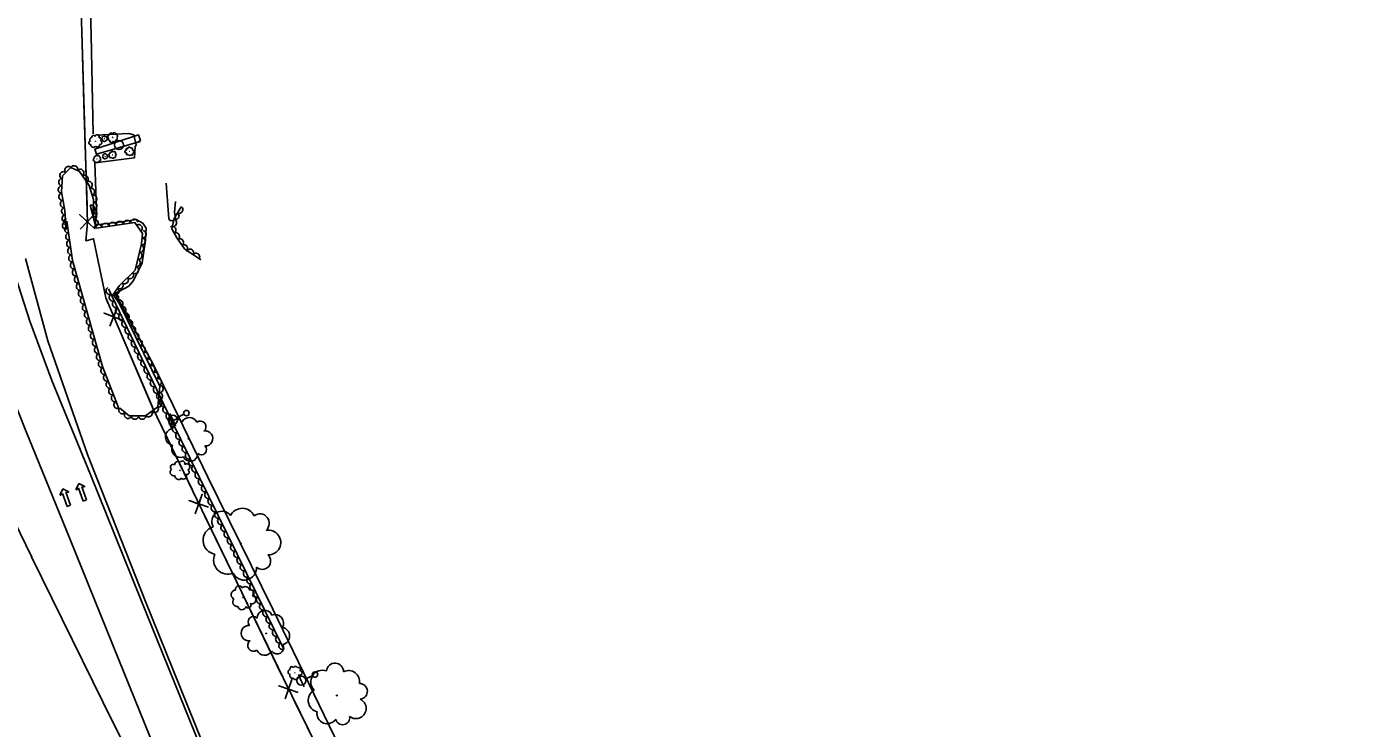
# Model space of a CAD drawing. Extents: x 1746719 to 1766531, y 631721 to 662391.
# Drawn here: x 1762200 to 1762929, y 637909 to 638293 of the extents above; entities that cross this region are included whole.
import ezdxf

# ---------------------------------------------------------------- set-up
doc = ezdxf.new("R2010")
doc.units = 0
for name, color, linetype in [('SURVEY - AERIAL SURVEY - Photo Control - Points - Elevations', 7, 'Continuous'), ('SURVEY - AERIAL SURVEY - Photo Control - Points - Locators', 7, 'Continuous'), ('SURVEY - AERIAL SURVEY - Photo Control with Text', 7, 'Continuous'), ('SURVEY - CENTERLINE - Existing Roads - Development', 7, 'Continuous'), ('SURVEY - CENTERLINE - Existing Roads Curve Text', 7, 'Continuous'), ('SURVEY - CONTROL - Grid', 7, 'Continuous')]:
    doc.layers.add(name, color=color, linetype=linetype)

msp = doc.modelspace()

# ---------------------------------------------------------------- linework, layer by layer
at = {"layer": 'SURVEY - AERIAL SURVEY - Photo Control - Points - Elevations'}
for points in [[(1762236.18, 638234.59), (1762235.09, 638288.54), (1762232.63, 638378.1), (1762231.05, 638446.66), (1762228.71, 638544.56), (1762227.93, 638624.47)], [(1762238, 638193.04), (1762237.01, 638218.74), (1762258.83, 638221.47), (1762259.18, 638227.61), (1762259.57, 638228.3), (1762258.29, 638234.04), (1762255.65, 638234.77), (1762237.59, 638233.88)], [(1762275.99, 638207.54), (1762277.48, 638188.1), (1762278.17, 638187.04), (1762279.33, 638186.91), (1762280.03, 638187.4), (1762281.13, 638188.21), (1762280.7, 638191.64), (1762281.24, 638197.53)], [(1762495.34, 637645.1), (1762478.91, 637678.18), (1762443.52, 637750.59), (1762421.23, 637796.18), (1762390.34, 637859.03), (1762368.05, 637905.29), (1762334.38, 637974.52), (1762298.91, 638046.81), (1762269.15, 638108.17), (1762248.15, 638147.26), (1762255.64, 638151.16), (1762258.21, 638154.24), (1762262.85, 638163.99), (1762264.74, 638176.41), (1762265.2, 638182.92), (1762263.22, 638185.73), (1762259.69, 638187.75), (1762251.76, 638186.38), (1762237.43, 638184.68), (1762238, 638193.04)], [(1762192.08, 638161.63), (1762201.41, 638132.06), (1762213.6, 638099.63), (1762234.5, 638048.54), (1762261.83, 637980.82), (1762283.63, 637927.14), (1762314.42, 637851.17), (1762341.55, 637783.76), (1762439.45, 637546.18)], [(1762199.06, 638166.32), (1762211.4, 638121.29), (1762232.94, 638059.11), (1762264.35, 637979.74), (1762303.34, 637883.11), (1762331.77, 637813.41), (1762357.94, 637747.45), (1762511.67, 637423.21)], [(1762352.99, 637695.06), (1762297.78, 637829.44), (1762272.74, 637891.14), (1762250.14, 637946.91), (1762223.16, 638013.5), (1762199.34, 638072.01), (1762188.45, 638099.24), (1762180.51, 638120.56), (1762171.42, 638145.46)], [(1762146.11, 638118.82), (1762173.48, 638062.7), (1762202.5, 638002.93)], [(1762352.99, 637695.06), (1762315.61, 637772.14), (1762282.05, 637843.28), (1762247.16, 637912.33), (1762202.37, 638003.19)]]:
    msp.add_lwpolyline(points, dxfattribs=at)
at = {"layer": 'SURVEY - AERIAL SURVEY - Photo Control - Points - Locators'}
for p, q in [((1762226.81, 638040.21), (1762228.22, 638043.28)), ((1762228.22, 638043.28), (1762226.81, 638040.21)), ((1762228.22, 638043.28), (1762231.29, 638041.88)), ((1762228.22, 638043.28), (1762231.29, 638041.88)), ((1762218.04, 638037.23), (1762219.45, 638040.3)), ((1762219.45, 638040.3), (1762218.04, 638037.23)), ((1762219.34, 638037.78), (1762218.44, 638036.95)), ((1762219.34, 638037.78), (1762218.44, 638036.95)), ((1762221.95, 638030.73), (1762219.34, 638037.78)), ((1762221.95, 638030.73), (1762219.34, 638037.78)), ((1762219.45, 638040.3), (1762222.52, 638038.89)), ((1762219.45, 638040.3), (1762222.52, 638038.89)), ((1762222.41, 638038.42), (1762221.18, 638038.47)), ((1762221.18, 638038.47), (1762223.8, 638031.42)), ((1762223.8, 638031.42), (1762221.18, 638038.47)), ((1762221.18, 638038.47), (1762222.41, 638038.42)), ((1762228.11, 638040.77), (1762227.21, 638039.93)), ((1762228.11, 638040.77), (1762227.21, 638039.93)), ((1762230.72, 638033.72), (1762228.11, 638040.77)), ((1762230.72, 638033.72), (1762228.11, 638040.77)), ((1762231.18, 638041.41), (1762229.95, 638041.45)), ((1762229.95, 638041.45), (1762232.57, 638034.4)), ((1762232.57, 638034.4), (1762229.95, 638041.45)), ((1762229.95, 638041.45), (1762231.18, 638041.41)), ((1762223.8, 638031.42), (1762221.95, 638030.73)), ((1762221.95, 638030.73), (1762223.8, 638031.42)), ((1762232.57, 638034.4), (1762230.72, 638033.72)), ((1762230.72, 638033.72), (1762232.57, 638034.4))]:
    msp.add_line(p, q, dxfattribs=at)
for centre, start, end in [((1762218.27, 638037.13), 155.36832, 312.86148), ((1762218.27, 638037.13), 155.36832, 312.86148), ((1762222.42, 638038.67), 267.92005, 65.36832), ((1762222.42, 638038.67), 267.92005, 65.36832), ((1762227.04, 638040.11), 155.36832, 312.86148), ((1762227.04, 638040.11), 155.36832, 312.86148), ((1762231.19, 638041.65), 267.92005, 65.36832), ((1762231.19, 638041.65), 267.92005, 65.36832)]:
    msp.add_arc(centre, 0.246, start, end, dxfattribs=at)
at = {"layer": 'SURVEY - AERIAL SURVEY - Photo Control with Text'}
for points in [[(1762221.33, 638182.28), (1762220.72, 638192.56), (1762218.77, 638202.8), (1762219.41, 638211.55), (1762223.9, 638216.1), (1762228.69, 638213.87), (1762233.92, 638206.33), (1762236.36, 638198.69), (1762236.12, 638192.59), (1762236.35, 638190.24)], [(1762234.58, 638195.48), (1762237.75, 638182.96), (1762258.96, 638185.95), (1762263.21, 638179.94), (1762262.53, 638174.42), (1762259.12, 638160.03), (1762250.51, 638151.54), (1762247.08, 638146.57), (1762250.5, 638141.62), (1762272.69, 638096.47), (1762271.58, 638085.16), (1762264.71, 638080.39), (1762255.79, 638080.24), (1762250.71, 638084.44)], [(1762284.3, 638194.69), (1762280.43, 638188.26), (1762279.1, 638182.66), (1762281.92, 638177.65), (1762286.13, 638171.62), (1762294.97, 638165.64)], [(1762250.12, 638084.4), (1762241.28, 638107.36), (1762224.79, 638165.26), (1762221.8, 638186.83)], [(1762340.52, 637952.66), (1762279.02, 638077.82), (1762244.56, 638149.71)]]:
    msp.add_lwpolyline(points, dxfattribs=at)
for centre, radius in [((1762237.37, 638230.43), 0.0412), ((1762242.32, 638231.83), 0.0176), ((1762246.79, 638232.6), 0.032), ((1762238.26, 638220.71), 0.0236), ((1762242.66, 638222.21), 0.0165), ((1762246.75, 638223.02), 0.0233), ((1762256.06, 638224.92), 0.0274), ((1762288.24, 638067.74), 0.144), ((1762283.61, 638050.5), 0.0622), ((1762316.87, 638010.57), 0.236), ((1762318.07, 637980.86), 0.0776), ((1762330.78, 637961.29), 0.147), ((1762346.51, 637939.79), 0.0432), ((1762369.47, 637927.38), 0.196)]:
    msp.add_circle(centre, radius, dxfattribs=at)
for centre, radius, start, end in [((1762236.32, 638232.87), 0.897, 17.57999, 194.89914), ((1762238.33, 638232.9), 1.18, 334.96132, 168.38101), ((1762241.52, 638232.69), 0.422, 37.8407, 212.84098), ((1762242.35, 638232.72), 0.544, 27.68179, 154.52746), ((1762243.07, 638232.68), 0.384, 312.39474, 129.71389), ((1762244.99, 638232.98), 0.918, 95.76481, 252.55373), ((1762245.94, 638233.93), 1.05, 44.81755, 182.34178), ((1762247.6, 638234.18), 1.04, 355.71338, 151.55186), ((1762248.78, 638233.35), 0.766, 285.96628, 100.96656), ((1762234.76, 638229.6), 0.986, 103.02595, 278.02623), ((1762235.51, 638231.37), 1.27, 92.86704, 219.71271), ((1762236.22, 638228.45), 1.34, 172.77305, 328.61154), ((1762238.37, 638228.65), 1.35, 221.87722, 359.40145), ((1762239.72, 638231.66), 0.81, 294.94064, 113.68628), ((1762239.65, 638229.82), 1.18, 272.82448, 69.6134), ((1762241.34, 638231.92), 0.572, 107.5878, 263.42629), ((1762241.8, 638231.12), 0.576, 156.69197, 294.2162), ((1762242.49, 638230.83), 0.506, 207.63923, 4.42815), ((1762243.22, 638231.14), 0.347, 229.75539, 48.50103), ((1762243.45, 638231.9), 0.505, 269.77607, 103.19576), ((1762245.01, 638231.55), 0.63, 117.88096, 296.62661), ((1762246.14, 638230.64), 0.916, 157.90165, 351.32134), ((1762247.7, 638230.74), 0.697, 200.52032, 17.83946), ((1762248.27, 638231.94), 0.988, 275.80737, 42.65304), ((1762254.3, 638224.8), 0.784, 89.76742, 283.18712), ((1762254.66, 638225.99), 0.539, 49.74674, 228.49238), ((1762255.79, 638226.46), 0.785, 27.63059, 184.41951), ((1762256.85, 638226.01), 0.895, 336.68333, 114.20756), ((1762257.57, 638224.78), 0.889, 287.57916, 83.41764), ((1762236.73, 638220.38), 0.564, 97.41843, 272.4187), ((1762237.26, 638221.35), 0.727, 87.25951, 214.10518), ((1762237.5, 638219.65), 0.765, 167.16553, 323.00401), ((1762237.8, 638222.16), 0.513, 11.97246, 189.29161), ((1762238.73, 638219.64), 0.77, 216.2697, 353.79393), ((1762238.94, 638222.06), 0.674, 329.35379, 162.77349), ((1762239.53, 638220.23), 0.675, 267.21696, 64.00588), ((1762239.67, 638221.28), 0.464, 289.33311, 108.07875), ((1762241.84, 638222.38), 0.509, 107.84134, 234.68701), ((1762241.73, 638221.61), 0.395, 118.00025, 293.00053), ((1762242, 638223.04), 0.359, 32.55429, 209.87344), ((1762242.42, 638221.32), 0.536, 187.74735, 343.58584), ((1762242.77, 638223.26), 0.472, 349.93562, 183.35531), ((1762243.23, 638221.62), 0.539, 236.85152, 14.37576), ((1762243.44, 638222.93), 0.325, 309.91494, 128.66058), ((1762243.6, 638222.21), 0.473, 287.79878, 84.5877), ((1762245.2, 638223.08), 0.558, 83.08343, 258.0837), ((1762245.76, 638222.19), 0.757, 152.83053, 308.66901), ((1762245.95, 638223.88), 0.719, 72.92451, 199.77018), ((1762246.66, 638224.52), 0.508, 357.63746, 174.95661), ((1762246.94, 638221.89), 0.762, 201.9347, 339.45893), ((1762247.74, 638224.15), 0.667, 315.0188, 148.43849), ((1762247.85, 638222.26), 0.668, 252.88196, 49.67088), ((1762248.24, 638223.23), 0.459, 274.99811, 93.74375), ((1762254.88, 638223.6), 0.597, 132.38609, 309.70524), ((1762256.01, 638223.53), 0.845, 207.67314, 334.51881), ((1762257.29, 638223.57), 0.656, 217.83206, 32.83233), ((1762280.34, 638068.84), 4.66, 105.01425, 260.85273), ((1762282.1, 638075.07), 3.44, 35.26715, 210.26743), ((1762288.82, 638074.98), 4.43, 25.10824, 151.95391), ((1762294.72, 638074.36), 3.13, 309.82119, 127.14033), ((1762297.48, 638067.92), 4.11, 267.20252, 100.62221), ((1762283.82, 638062.19), 4.69, 154.11842, 291.64265), ((1762289.28, 638059.58), 4.12, 205.06568, 1.8546), ((1762295.31, 638061.79), 2.83, 227.18183, 45.92748), ((1762280.3, 638049.52), 2.02, 129.5074, 285.34588), ((1762279.88, 638052.29), 1.49, 59.7603, 234.76057), ((1762282.54, 638053.46), 1.92, 49.60139, 176.44706), ((1762284.97, 638054.27), 1.35, 334.31434, 151.63348), ((1762287.21, 638052.23), 1.78, 291.69567, 125.11536), ((1762287.46, 638049.43), 1.22, 251.67498, 70.42062), ((1762282.86, 638047.53), 2.03, 178.61157, 316.1358), ((1762285.48, 638047.48), 1.78, 229.55883, 26.34775), ((1762317.69, 638022.45), 7.27, 25.73199, 152.57766), ((1762306.67, 638022.49), 5.64, 35.8909, 210.89118), ((1762327.38, 638021.55), 5.13, 310.44494, 127.76408), ((1762303.9, 638012.23), 7.65, 105.638, 261.47648), ((1762332.02, 638011.04), 6.74, 267.82627, 101.24596), ((1762309.72, 638001.39), 7.7, 154.74217, 292.2664), ((1762328.58, 638000.94), 4.64, 227.80558, 46.55123), ((1762318.72, 637997.21), 6.75, 205.68943, 2.47835), ((1762314.1, 637982.51), 2.52, 90.41005, 246.24853), ((1762315.87, 637985.53), 1.86, 20.66295, 195.66322), ((1762319.36, 637984.56), 2.39, 10.50404, 137.3497), ((1762322.36, 637983.44), 1.69, 295.21699, 112.53613), ((1762315.01, 637978.56), 2.53, 139.51422, 277.03845), ((1762322.93, 637979.7), 2.22, 252.59832, 86.01801), ((1762317.51, 637976.45), 2.22, 190.46148, 347.2504), ((1762320.96, 637976.79), 1.53, 212.57763, 31.32327), ((1762323.75, 637967.63), 2.89, 45.17569, 223.92134), ((1762330.01, 637969.68), 4.22, 23.05954, 179.84846), ((1762335.5, 637966.81), 4.81, 332.11228, 109.63651), ((1762321.31, 637961.43), 4.21, 85.19638, 278.61607), ((1762338.82, 637959.88), 4.77, 283.00811, 78.84659), ((1762323.91, 637954.74), 3.2, 127.81505, 305.13419), ((1762329.92, 637953.9), 4.54, 203.1021, 329.94777), ((1762336.79, 637953.56), 3.52, 213.26101, 28.26129), ((1762344.17, 637940.27), 1.4, 101.55316, 257.39164), ((1762344.81, 637942.1), 1.03, 31.80606, 206.80633), ((1762346.82, 637941.95), 1.33, 21.64714, 148.49281), ((1762348.58, 637941.66), 0.939, 306.36009, 123.67924), ((1762361.56, 637934.84), 6.35, 69.617, 225.45549), ((1762368.44, 637940.38), 4.69, 359.8699, 174.87018), ((1762345.09, 637938.21), 1.41, 150.65733, 288.18156), ((1762346.68, 637937.33), 1.24, 201.60459, 358.39351), ((1762348.53, 637937.88), 0.849, 223.72074, 42.46638), ((1762349.29, 637939.68), 1.23, 263.74142, 97.16112), ((1762375.83, 637934.97), 6.04, 349.71099, 116.55666), ((1762381.9, 637929.63), 4.26, 274.42394, 91.74309), ((1762360.18, 637924.7), 6.4, 118.72117, 256.2454), ((1762379.88, 637920.29), 5.6, 231.80527, 65.22496), ((1762364.18, 637917.5), 5.61, 169.66843, 326.45735), ((1762372.63, 637915.18), 3.85, 191.78459, 10.53023)]:
    msp.add_arc(centre, radius, start, end, dxfattribs=at)
for centre, major_axis in [((1762219.76, 638211.91), (1.4, 1.42)), ((1762222.57, 638214.76), (1.4, 1.42)), ((1762225.81, 638215.21), (1.81, -0.84)), ((1762229.16, 638213.2), (1.14, -1.64)), ((1762231.43, 638209.91), (1.14, -1.64)), ((1762218.86, 638204.07), (0.15, 1.99)), ((1762219.15, 638208.06), (0.15, 1.99)), ((1762233.71, 638206.62), (1.14, -1.64)), ((1762235.02, 638202.86), (0.61, -1.91)), ((1762219.28, 638200.12), (-0.37, 1.96)), ((1762220.02, 638196.19), (-0.37, 1.96)), ((1762236.24, 638199.05), (0.61, -1.91)), ((1762236.22, 638195.07), (-0.08, -2)), ((1762220.74, 638192.26), (-0.12, 2)), ((1762220.97, 638188.27), (-0.12, 2)), ((1762235.07, 638193.54), (0.49, -1.94)), ((1762236.05, 638189.66), (0.49, -1.94)), ((1762236.27, 638191.08), (0.19, -1.99)), ((1762281.2, 638189.55), (-1.03, -1.71)), ((1762283.27, 638192.97), (-1.03, -1.71)), ((1762221.21, 638184.27), (-0.12, 2)), ((1762221.88, 638186.25), (-0.27, 1.98)), ((1762222.43, 638182.29), (-0.27, 1.98)), ((1762237.04, 638185.79), (0.49, -1.94)), ((1762238.83, 638183.12), (1.98, 0.28)), ((1762242.79, 638183.67), (1.98, 0.28)), ((1762246.75, 638184.23), (1.98, 0.28)), ((1762250.71, 638184.79), (1.98, 0.28)), ((1762254.67, 638185.35), (1.98, 0.28)), ((1762258.63, 638185.91), (1.98, 0.28)), ((1762261.08, 638182.95), (1.15, -1.63)), ((1762279.47, 638182.01), (0.98, -1.74)), ((1762279.86, 638185.83), (-0.46, -1.95)), ((1762222.98, 638178.33), (-0.27, 1.98)), ((1762223.53, 638174.37), (-0.27, 1.98)), ((1762262.68, 638175.66), (-0.24, -1.99)), ((1762263.17, 638179.63), (-0.24, -1.99)), ((1762281.43, 638178.52), (0.98, -1.74)), ((1762283.64, 638175.19), (1.14, -1.64)), ((1762224.07, 638170.4), (-0.27, 1.98)), ((1762224.62, 638166.44), (-0.27, 1.98)), ((1762260.97, 638167.86), (-0.46, -1.95)), ((1762261.9, 638171.75), (-0.46, -1.95)), ((1762285.92, 638171.91), (1.14, -1.64)), ((1762289.15, 638169.58), (1.66, -1.12)), ((1762292.46, 638167.34), (1.66, -1.12)), ((1762225.55, 638162.56), (-0.55, 1.92)), ((1762226.65, 638158.71), (-0.55, 1.92)), ((1762259.13, 638160.07), (-0.46, -1.95)), ((1762260.05, 638163.96), (-0.46, -1.95)), ((1762227.75, 638154.87), (-0.55, 1.92)), ((1762228.84, 638151.02), (-0.55, 1.92)), ((1762250.61, 638151.63), (-1.42, -1.4)), ((1762253.46, 638154.44), (-1.42, -1.4)), ((1762256.3, 638157.25), (-1.42, -1.4)), ((1762229.94, 638147.17), (-0.55, 1.92)), ((1762245.07, 638148.65), (-0.86, 1.8)), ((1762246.8, 638145.05), (-0.86, 1.8)), ((1762248.12, 638145.07), (1.14, -1.65)), ((1762248.31, 638148.36), (-1.14, -1.64)), ((1762231.03, 638143.32), (-0.55, 1.92)), ((1762232.13, 638139.48), (-0.55, 1.92)), ((1762248.52, 638141.44), (-0.86, 1.8)), ((1762250.25, 638137.83), (-0.86, 1.8)), ((1762250.39, 638141.78), (1.14, -1.65)), ((1762252.18, 638138.2), (0.88, -1.79)), ((1762233.22, 638135.63), (-0.55, 1.92)), ((1762234.32, 638131.78), (-0.55, 1.92)), ((1762251.98, 638134.22), (-0.86, 1.8)), ((1762253.71, 638130.62), (-0.86, 1.8)), ((1762253.94, 638134.61), (0.88, -1.79)), ((1762255.71, 638131.02), (0.88, -1.79)), ((1762235.41, 638127.94), (-0.55, 1.92)), ((1762236.51, 638124.09), (-0.55, 1.92)), ((1762255.44, 638127.01), (-0.86, 1.8)), ((1762257.17, 638123.4), (-0.86, 1.8)), ((1762257.47, 638127.43), (0.88, -1.79)), ((1762259.24, 638123.84), (0.88, -1.79)), ((1762237.61, 638120.24), (-0.55, 1.92)), ((1762238.7, 638116.4), (-0.55, 1.92)), ((1762258.9, 638119.8), (-0.86, 1.8)), ((1762260.63, 638116.19), (-0.86, 1.8)), ((1762261, 638120.25), (0.88, -1.79)), ((1762262.77, 638116.66), (0.88, -1.79)), ((1762239.8, 638112.55), (-0.55, 1.92)), ((1762240.89, 638108.7), (-0.55, 1.92)), ((1762262.36, 638112.58), (-0.86, 1.8)), ((1762264.09, 638108.98), (-0.86, 1.8)), ((1762264.53, 638113.07), (0.88, -1.79)), ((1762266.29, 638109.48), (0.88, -1.79)), ((1762242.21, 638104.93), (-0.72, 1.87)), ((1762243.65, 638101.2), (-0.72, 1.87)), ((1762265.82, 638105.37), (-0.86, 1.8)), ((1762267.55, 638101.76), (-0.86, 1.8)), ((1762268.06, 638105.89), (0.88, -1.79)), ((1762269.82, 638102.3), (0.88, -1.79)), ((1762245.09, 638097.46), (-0.72, 1.87)), ((1762246.53, 638093.73), (-0.72, 1.87)), ((1762269.27, 638098.16), (-0.86, 1.8)), ((1762271, 638094.55), (-0.86, 1.8)), ((1762271.59, 638098.71), (0.88, -1.79)), ((1762272.54, 638094.98), (-0.2, -1.99)), ((1762247.96, 638090), (-0.72, 1.87)), ((1762249.4, 638086.27), (-0.72, 1.87)), ((1762272.73, 638090.94), (-0.86, 1.8)), ((1762271.76, 638087.01), (-0.2, -1.99)), ((1762272.15, 638091), (-0.2, -1.99)), ((1762274.46, 638087.33), (-0.86, 1.8)), ((1762252.05, 638083.33), (-1.54, 1.27)), ((1762255.13, 638080.78), (-1.54, 1.27)), ((1762258.94, 638080.29), (-2, -0.03)), ((1762262.94, 638080.36), (-2, -0.03)), ((1762266.54, 638081.66), (-1.64, -1.14)), ((1762269.83, 638083.94), (-1.64, -1.14)), ((1762276.19, 638083.73), (-0.86, 1.8)), ((1762277.92, 638080.12), (-0.86, 1.8)), ((1762279.66, 638076.52), (-0.88, 1.8)), ((1762281.43, 638072.93), (-0.88, 1.8)), ((1762283.19, 638069.34), (-0.88, 1.8)), ((1762284.95, 638065.75), (-0.88, 1.8)), ((1762286.72, 638062.16), (-0.88, 1.8)), ((1762288.48, 638058.57), (-0.88, 1.8)), ((1762290.25, 638054.98), (-0.88, 1.8)), ((1762292.01, 638051.39), (-0.88, 1.8)), ((1762293.77, 638047.8), (-0.88, 1.8)), ((1762295.54, 638044.21), (-0.88, 1.8)), ((1762297.3, 638040.62), (-0.88, 1.8)), ((1762299.07, 638037.03), (-0.88, 1.8)), ((1762300.83, 638033.44), (-0.88, 1.8)), ((1762302.59, 638029.85), (-0.88, 1.8)), ((1762304.36, 638026.26), (-0.88, 1.8)), ((1762306.12, 638022.67), (-0.88, 1.8)), ((1762307.89, 638019.08), (-0.88, 1.8)), ((1762309.65, 638015.49), (-0.88, 1.8)), ((1762311.41, 638011.9), (-0.88, 1.8)), ((1762313.18, 638008.31), (-0.88, 1.8)), ((1762314.94, 638004.72), (-0.88, 1.8)), ((1762316.71, 638001.13), (-0.88, 1.8)), ((1762318.47, 637997.54), (-0.88, 1.8)), ((1762320.23, 637993.95), (-0.88, 1.8)), ((1762322, 637990.36), (-0.88, 1.8)), ((1762323.76, 637986.77), (-0.88, 1.8)), ((1762325.53, 637983.18), (-0.88, 1.8)), ((1762327.29, 637979.59), (-0.88, 1.8)), ((1762329.05, 637976), (-0.88, 1.8)), ((1762330.82, 637972.41), (-0.88, 1.8)), ((1762332.58, 637968.82), (-0.88, 1.8)), ((1762334.35, 637965.23), (-0.88, 1.8)), ((1762336.11, 637961.64), (-0.88, 1.8)), ((1762337.87, 637958.05), (-0.88, 1.8)), ((1762339.64, 637954.46), (-0.88, 1.8))]:
    msp.add_ellipse(centre, major_axis=major_axis, ratio=0.940188, start_param=0, end_param=3.141593, dxfattribs=at)
at = {"layer": 'SURVEY - CENTERLINE - Existing Roads - Development'}
for p, q in [((1762279.74, 638078.14), (1762278.09, 638081.51)), ((1762285.8, 638081.12), (1762281.99, 638079.25)), ((1762279.74, 638078.14), (1762281.4, 638074.78)), ((1762349.97, 637935.45), (1762348.44, 637938.87)), ((1762349.97, 637935.45), (1762351.49, 637932.02)), ((1762356.14, 637938.19), (1762352.25, 637936.46))]:
    msp.add_line(p, q, dxfattribs=at)
for centre, radius in [((1762279.74, 638078.14), 2.5), ((1762287.14, 638081.79), 1.5), ((1762349.97, 637935.45), 2.5), ((1762357.51, 637938.8), 1.5)]:
    msp.add_circle(centre, radius, dxfattribs=at)
at = {"layer": 'SURVEY - CENTERLINE - Existing Roads Curve Text'}
for points in [[(1762678.78, 639005.66), (1762642.62, 639002.23), (1762607.79, 638984.38), (1762554.26, 638958.78), (1762501.87, 638933.71), (1762448.68, 638907.95), (1762395.55, 638882.31), (1762344.08, 638857.16), (1762323.69, 638830.65), (1762292.39, 638772.02), (1762261.15, 638713.34), (1762229.73, 638654.95), (1762219.79, 638622.9), (1762221.82, 638556.18), (1762225.14, 638456.3), (1762226.91, 638389.55), (1762229.95, 638290.06), (1762233.05, 638186.11)], [(1762229.9, 638291.45), (1762229.95, 638290.06), (1762231.29, 638245.07)], [(1762231.29, 638245.07), (1762232.78, 638195.09)], [(1762237.05, 638182.62), (1762228.82, 638190.28), (1762232.94, 638186.4), (1762236.82, 638190.51), (1762229.06, 638182.38)], [(1762233.05, 638186.11), (1762232.15, 638176.06), (1762236.35, 638177.14), (1762242.98, 638144.89), (1762268.6, 638084.83), (1762295.55, 638028.9), (1762340.04, 637936.99), (1762382.83, 637849.97), (1762430.45, 637751.03), (1762470.02, 637671.11), (1762489.49, 637631.31), (1762643.02, 637371.95), (1762683.78, 637288.85), (1762709.82, 637235.07), (1762773.45, 637100.98), (1762849.07, 636951.78), (1762928.82, 636789.81)], [(1762233.05, 638186.11), (1762232.15, 638176.06), (1762236.35, 638177.14), (1762242.98, 638144.89), (1762244.01, 638142.46)], [(1762252.54, 638132.4), (1762242.09, 638136.53), (1762247.33, 638134.42), (1762249.45, 638139.66), (1762245.19, 638129.26)], [(1762250.33, 638127.65), (1762268.54, 638084.97)], [(1762268.54, 638084.97), (1762268.6, 638084.83), (1762290.24, 638039.92)], [(1762299.22, 638030.27), (1762288.58, 638033.91), (1762293.92, 638032.04), (1762295.79, 638037.38), (1762292.01, 638026.79)], [(1762297.23, 638025.42), (1762317.45, 637983.66)], [(1762317.45, 637983.66), (1762339.23, 637938.65)], [(1762348.28, 637929.06), (1762337.62, 637932.62), (1762342.97, 637930.8), (1762344.8, 637936.15), (1762341.1, 637925.53)], [(1762346.33, 637924.2), (1762366.8, 637882.56)]]:
    msp.add_lwpolyline(points, dxfattribs=at)
at = {"layer": 'SURVEY - CONTROL - Grid'}
msp.add_line((1762250.27, 638228.43), (1762250.27, 638228.43), dxfattribs=at)
msp.add_line((1762250.27, 638228.43), (1762250.27, 638228.43), dxfattribs=at)
msp.add_lwpolyline([(1762261.85, 638230.39), (1762237.96, 638223.33), (1762237.09, 638226.17), (1762261.01, 638233.9), (1762261.94, 638230.82), (1762260.71, 638230.21)], dxfattribs=at)
msp.add_lwpolyline([(1762261.85, 638230.39), (1762237.96, 638223.33), (1762237.09, 638226.17), (1762261.01, 638233.9), (1762261.94, 638230.82), (1762260.71, 638230.21)], dxfattribs=at)
for centre in [(1762250.27, 638228.45), (1762250.28, 638228.45)]:
    msp.add_circle(centre, 2.5, dxfattribs=at)

doc.saveas('drawing.dxf')
